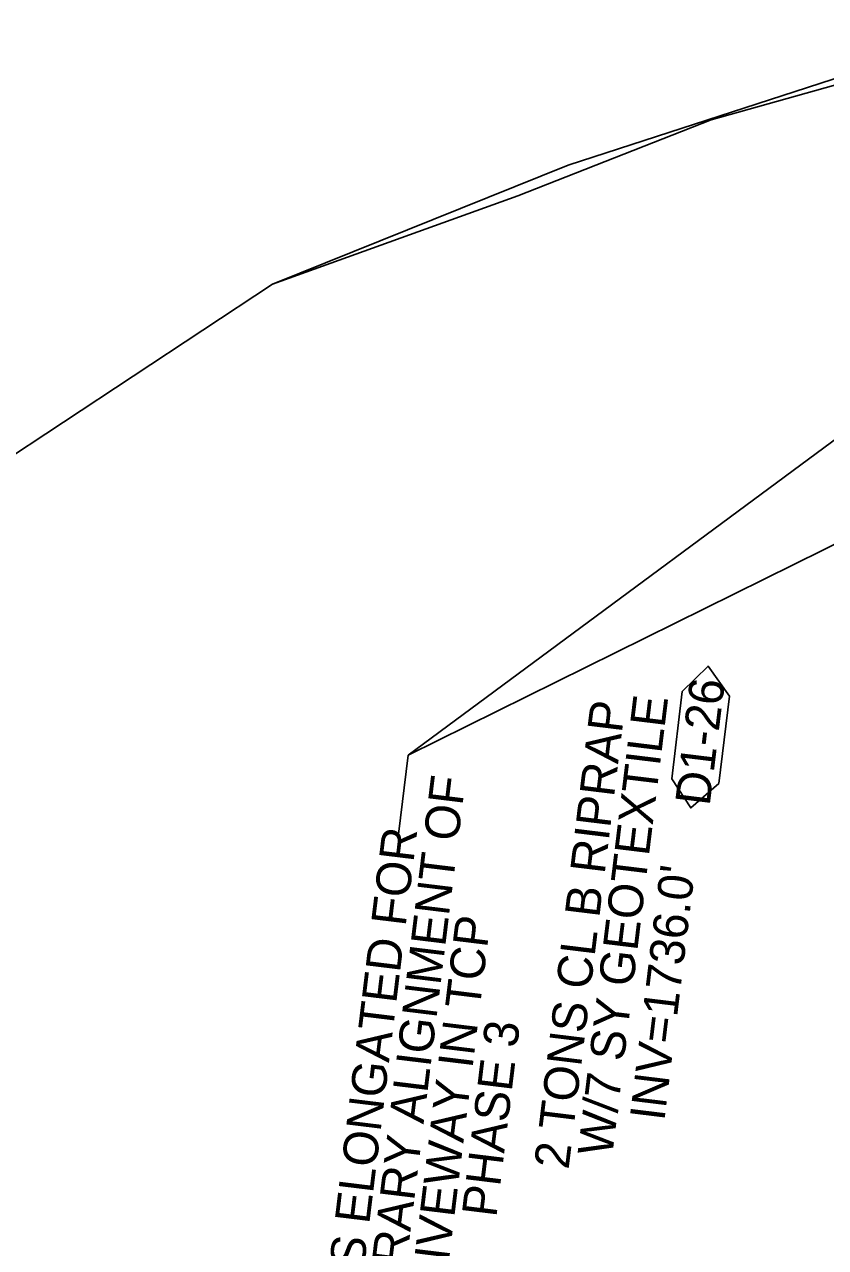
# Model space of a CAD drawing. Extents: x 465700 to 483515, y 488970 to 507540.
# Drawn here: x 480987 to 481102.1, y 490088.5 to 490264.2 of the extents above; entities that cross this region are included whole.
import ezdxf

# ---------------------------------------------------------------- set-up
doc = ezdxf.new("R2010")
doc.units = 0
for name, color, linetype in [('Exist Plan Preparation Watershed Blue', 7, 'Continuous'), ('Prop Drainage Structure Box Number Symbol CELL', 7, 'Continuous'), ('Prop Drainage Structure Tops and Inverts LABEL', 7, 'Continuous'), ('Prop Earthen Structure Base Ditch Lateral Detail Label', 7, 'Continuous'), ('Prop Erosion Rip Rap Pad at Outlet Label', 7, 'Continuous'), ('Prop NEU Channel Block Detail Label', 7, 'Continuous'), ('Scratch_Level_4', 7, 'Continuous')]:
    doc.layers.add(name, color=color, linetype=linetype)

msp = doc.modelspace()

# ---------------------------------------------------------------- linework, layer by layer
at = {"layer": 'Exist Plan Preparation Watershed Blue'}
msp.add_lwpolyline([(480982.54, 490200.49), (481022.64, 490226.93), (481057.88, 490239.62), (481085.68, 490250.52), (481125.08, 490261.61), (481159, 490262.25), (481229.67, 490258.2), (481254.1, 490443.2), (481288.29, 490738.89), (481339.74, 490683.62), (481381.2, 490650.46), (481429.31, 490629.05), (481609.7, 490592.3), (481802.24, 490660.02), (481819.54, 490679.79), (481842.61, 490718.46), (481669.68, 490775.55), (481613.6, 490791.65)], dxfattribs=at)
at = {"layer": 'Prop Drainage Structure Box Number Symbol CELL'}
msp.add_lwpolyline([(481079.99, 490155.87), (481081.52, 490168.38), (481085.23, 490172.06), (481088.3, 490167.71), (481086.77, 490155.2), (481082.74, 490151.67), (481079.99, 490155.87)], dxfattribs=at)
at = {"layer": 'Prop NEU Channel Block Detail Label'}
for points in [[(481117.66, 490215.11), (481042.13, 490159.23), (481040.74, 490147.91)], [(481148.7, 490211.95), (481042.13, 490159.23), (481042.13, 490159.23)]]:
    msp.add_lwpolyline(points, dxfattribs=at)
at = {"layer": 'Scratch_Level_4'}
for points in [[(480982.54, 490200.49), (481022.64, 490226.93), (481065.13, 490244.01), (481112.21, 490259.33), (481146.21, 490262.17), (481193, 490259.96), (481230.44, 490256.86), (481223.67, 490201.37), (481199.42, 490002.85), (481192.1, 489942.89), (481181.18, 489944.23), (481178.35, 489921.07)], [(480982.54, 490200.49), (481022.64, 490226.93), (481065.13, 490244.01), (481112.21, 490259.33), (481193, 490259.96), (481230.44, 490256.86), (481199.42, 490002.85), (481192.1, 489942.89), (481181.18, 489944.23), (481170.35, 489851.13)]]:
    msp.add_lwpolyline(points, dxfattribs=at)

# ---------------------------------------------------------------- texts
at = {"layer": 'Prop Drainage Structure Box Number Symbol CELL'}
msp.add_text('D1-26', height=5, rotation=83.0394, dxfattribs=at).set_placement((481085.44, 490151.86))
at = {"layer": 'Prop Drainage Structure Tops and Inverts LABEL'}
msp.add_text("INV=1736.0'", height=5, rotation=83.0394, dxfattribs=at).set_placement((481078.93, 490106.58))
at = {"layer": 'Prop Earthen Structure Base Ditch Lateral Detail Label'}
for s, p in [('TEMPORARY ALIGNMENT OF', (481038.98, 490062.3)), ('PIPES ELONGATED FOR ', (481033.92, 490070.37)), ('DRIVEWAY IN TCP', (481046.81, 490076.88)), ('PHASE 3', (481054.79, 490092.74))]:
    msp.add_text(s, height=5, rotation=83.0394, dxfattribs=at).set_placement(p)
at = {"layer": 'Prop Erosion Rip Rap Pad at Outlet Label'}
for s, p in [('2 TONS CL B RIPRAP', (481065.17, 490099.64)), ('W/7 SY GEOTEXTILE', (481071.44, 490101.5))]:
    msp.add_text(s, height=5, rotation=83.0394, dxfattribs=at).set_placement(p)

doc.saveas('drawing.dxf')
